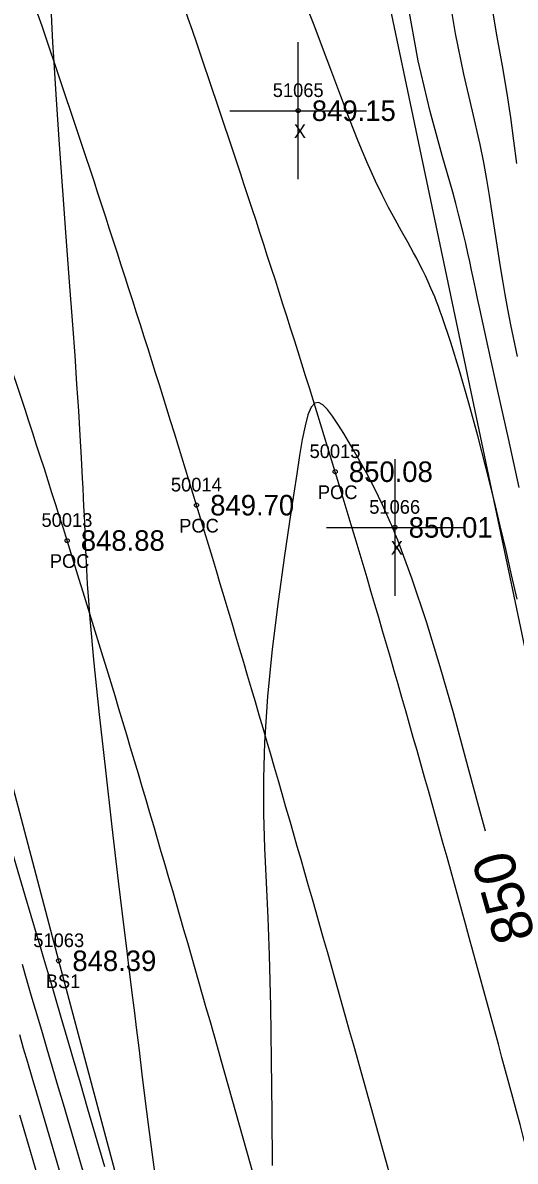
# Model space of a CAD drawing. Extents: x 1378535 to 1380697, y 997729 to 1000024.
# Drawn here: x 1380531 to 1380567, y 997912.8 to 997996 of the extents above; entities that cross this region are included whole.
import ezdxf

# ---------------------------------------------------------------- set-up
doc = ezdxf.new("R2010")
doc.units = 0
for name, color, linetype in [('RD_DTM_BkLn1', 7, 'Continuous'), ('RD_DTM_BkLn2', 7, 'Continuous'), ('RD_DTM_BkLn_txCode', 7, 'Continuous'), ('RD_DTM_Major1', 7, 'Continuous'), ('RD_DTM_Major1_Lbl', 7, 'Continuous'), ('RD_DTM_Minor1', 7, 'Continuous'), ('RD_EX_Misc', 7, 'Continuous'), ('RD_EX_Misc_txCode', 7, 'Continuous'), ('RD_EX_Road', 7, 'Continuous'), ('RD_EX_Road_txCode', 7, 'Continuous'), ('RD_EX_TX_Misc_ELEV', 7, 'Continuous'), ('RD_EX_TX_Road_ELEV', 7, 'Continuous'), ('RD_HC_Survey_ELEV', 7, 'Continuous'), ('RD_HC_Survey_txCode', 7, 'Continuous'), ('RD_SMD_Locator', 7, 'Continuous')]:
    doc.layers.add(name, color=color, linetype=linetype)

msp = doc.modelspace()

# ---------------------------------------------------------------- linework, layer by layer
at = {"layer": 'RD_DTM_BkLn1'}
msp.add_spline([(1380561.34, 997899.221), (1380543.703, 997960.783), (1380525.014, 998016.596), (1380501.317, 998075.31), (1380476.746, 998129.121), (1380448.822, 998181.196), (1380418.354, 998233.119), (1380383.215, 998285.146), (1380349.465, 998331.418), (1380310.818, 998378.028), (1380271.622, 998420.471), (1380231.531, 998459.847)], degree=3, dxfattribs=at)
at = {"layer": 'RD_DTM_BkLn2'}
for points in [[(1380613.928, 997764.375), (1380600.783, 997811.178), (1380584.607, 997873.664), (1380574.109, 997919.962), (1380555.718, 998007.419)], [(1380574.915, 997757.623), (1380570.09, 997784.156), (1380563.954, 997811.43), (1380563.127, 997815.458), (1380562.818, 997818.699), (1380551.354, 997861.143), (1380533.627, 997927.476), (1380517.511, 997988.596)]]:
    msp.add_lwpolyline(points, dxfattribs=at)
at = {"layer": 'RD_DTM_Major1'}
for points in [[(1380564.811, 997936.951), (1380564.266, 997938.993), (1380563.397, 997942.236), (1380562.477, 997945.591), (1380561.512, 997948.963), (1380560.507, 997952.257), (1380559.47, 997955.377), (1380558.406, 997958.229), (1380558.231, 997958.66), (1380558.143, 997958.873), (1380558.055, 997959.083), (1380557.967, 997959.29), (1380557.879, 997959.496), (1380557.291, 997960.802), (1380556.701, 997962.015), (1380556.116, 997963.14), (1380555.542, 997964.179), (1380554.987, 997965.137), (1380554.457, 997966.016), (1380554.035, 997966.694), (1380553.637, 997967.289), (1380553.267, 997967.771), (1380552.926, 997968.111), (1380552.617, 997968.279), (1380552.341, 997968.245), (1380552.075, 997967.946), (1380551.842, 997967.387), (1380551.632, 997966.595), (1380551.434, 997965.596), (1380551.236, 997964.417), (1380551.029, 997963.085), (1380550.594, 997960.259), (1380550.124, 997957.102), (1380549.658, 997953.729), (1380549.233, 997950.255), (1380548.889, 997946.796), (1380548.664, 997943.467), (1380548.586, 997940.79), (1380548.598, 997938.228), (1380548.673, 997935.719), (1380548.786, 997933.2), (1380548.911, 997930.608), (1380549.022, 997927.879), (1380549.116, 997924.138), (1380549.167, 997920.226), (1380549.197, 997916.299), (1380549.229, 997912.512)], [(1380535.927, 997910.323), (1380534.895, 997913.832), (1380533.969, 997916.984), (1380533.544, 997918.432), (1380533.151, 997919.77), (1380532.784, 997921.02), (1380532.436, 997922.207), (1380532.1, 997923.354), (1380531.769, 997924.484), (1380531.576, 997925.142), (1380531.381, 997925.808), (1380531.18, 997926.491), (1380530.973, 997927.197)]]:
    msp.add_lwpolyline(points, dxfattribs=at)
at = {"layer": 'RD_DTM_Minor1'}
for points in [[(1380567.103, 997985.754), (1380566.904, 997987.422), (1380566.676, 997989.128), (1380566.409, 997990.874), (1380566.053, 997992.906), (1380565.671, 997995.01), (1380565.305, 997997.201), (1380564.993, 997999.496), (1380564.778, 998001.912), (1380564.7, 998004.465), (1380564.87, 998008.273), (1380565.337, 998012.283), (1380566.052, 998016.396), (1380566.966, 998020.515), (1380568.03, 998024.541)], [(1380567.152, 997971.645), (1380566.677, 997973.968), (1380566.457, 997975.108), (1380566.259, 997976.185), (1380566.08, 997977.211), (1380565.915, 997978.199), (1380565.762, 997979.162), (1380565.617, 997980.111), (1380565.457, 997981.195), (1380565.293, 997982.294), (1380565.117, 997983.424), (1380564.92, 997984.6), (1380564.69, 997985.839), (1380564.421, 997987.155), (1380563.867, 997989.584), (1380563.246, 997992.283), (1380562.631, 997995.254), (1380562.099, 997998.501)], [(1380567.13, 997953.92), (1380566.734, 997955.69), (1380566.33, 997957.458), (1380565.904, 997959.265), (1380565.447, 997961.154), (1380564.87, 997963.462), (1380564.251, 997965.851), (1380563.605, 997968.239), (1380562.948, 997970.542), (1380562.295, 997972.676), (1380561.662, 997974.559), (1380561.521, 997974.946), (1380561.382, 997975.316), (1380561.245, 997975.672), (1380561.108, 997976.013), (1380560.972, 997976.342), (1380560.836, 997976.659), (1380560.632, 997977.118), (1380560.426, 997977.557), (1380560.218, 997977.983), (1380560.007, 997978.399), (1380559.792, 997978.811), (1380559.57, 997979.222), (1380559.138, 997980.007), (1380558.687, 997980.817), (1380558.22, 997981.66), (1380557.743, 997982.545), (1380557.262, 997983.48), (1380556.779, 997984.474), (1380556.145, 997985.885), (1380555.514, 997987.4), (1380554.88, 997989.006), (1380554.239, 997990.69), (1380553.586, 997992.44), (1380552.916, 997994.243), (1380552.305, 997995.868), (1380551.65, 997997.536)], [(1380567.283, 997962.076), (1380566.496, 997965.655), (1380565.731, 997969.121), (1380565.024, 997972.327), (1380564.415, 997975.126), (1380564.249, 997975.898), (1380564.095, 997976.623), (1380563.949, 997977.309), (1380563.808, 997977.964), (1380563.672, 997978.596), (1380563.536, 997979.211), (1380563.38, 997979.905), (1380563.218, 997980.601), (1380563.046, 997981.312), (1380562.859, 997982.05), (1380562.654, 997982.826), (1380562.426, 997983.655), (1380561.65, 997986.356), (1380560.768, 997989.565), (1380559.893, 997993.269), (1380559.138, 997997.457)], [(1380533.085, 997996.678), (1380533.133, 997995.64), (1380533.185, 997994.601), (1380533.242, 997993.546), (1380533.431, 997990.43), (1380533.655, 997987.147), (1380533.9, 997983.777), (1380534.154, 997980.403), (1380534.404, 997977.105), (1380534.637, 997973.966), (1380534.797, 997971.725), (1380534.939, 997969.627), (1380535.066, 997967.678), (1380535.177, 997965.88), (1380535.272, 997964.24), (1380535.352, 997962.76), (1380535.388, 997962.035), (1380535.421, 997961.349), (1380535.452, 997960.692), (1380535.479, 997960.055), (1380535.506, 997959.43), (1380535.531, 997958.807), (1380535.565, 997957.949), (1380535.603, 997957.051), (1380535.651, 997956.083), (1380535.714, 997955.017), (1380535.796, 997953.825), (1380535.902, 997952.477), (1380536.202, 997949.235), (1380536.591, 997945.468), (1380537.039, 997941.405), (1380537.514, 997937.273), (1380537.983, 997933.299), (1380538.415, 997929.713), (1380538.58, 997928.363), (1380538.735, 997927.103), (1380538.882, 997925.915), (1380539.022, 997924.779), (1380539.158, 997923.676), (1380539.292, 997922.587), (1380539.497, 997920.914), (1380539.708, 997919.198), (1380539.931, 997917.409), (1380540.172, 997915.518), (1380540.436, 997913.492), (1380540.731, 997911.303)], [(1380536.999, 997912.412), (1380535.766, 997916.64), (1380535.213, 997918.536), (1380534.711, 997920.253), (1380534.249, 997921.835), (1380533.812, 997923.323), (1380533.39, 997924.761), (1380532.969, 997926.193), (1380532.828, 997926.672), (1380532.685, 997927.158), (1380532.539, 997927.651), (1380532.391, 997928.154), (1380532.239, 997928.669), (1380532.083, 997929.198), (1380531.155, 997932.331), (1380530.127, 997935.799)], [(1380534.031, 997910.964), (1380533.169, 997913.901), (1380532.387, 997916.561), (1380532.024, 997917.8), (1380531.685, 997918.953), (1380531.368, 997920.038), (1380531.066, 997921.07), (1380530.775, 997922.065)], [(1380532.106, 997911.705), (1380531.418, 997914.052), (1380530.788, 997916.197)]]:
    msp.add_lwpolyline(points, dxfattribs=at)
at = {"layer": 'RD_EX_Misc'}
for p, q in [((1380551.13, 997984.621), (1380551.13, 997994.621)), ((1380546.13, 997989.621), (1380556.13, 997989.621)), ((1380558.208, 997954.157), (1380558.208, 997964.157)), ((1380553.208, 997959.157), (1380563.208, 997959.157))]:
    msp.add_line(p, q, dxfattribs=at)
at = {"layer": 'RD_EX_Road'}
for points in [[(1380571.276, 997900.848), (1380553.838, 997963.229), (1380535.074, 998018.791), (1380510.809, 998079.184), (1380486.363, 998133.158), (1380458.393, 998185.941), (1380428.109, 998238.221), (1380392.689, 998291.143), (1380357.52, 998337.623), (1380319.367, 998385.164), (1380279.255, 998428.684), (1380239.596, 998468.129), (1380183.367, 998518.832)], [(1380551.892, 997897.33), (1380534.244, 997958.196), (1380514.831, 998013.467), (1380491.083, 998070.746), (1380467.518, 998124.397), (1380439.882, 998176.529), (1380409.174, 998228.123), (1380375.886, 998278.447), (1380340.748, 998326.222), (1380303.332, 998371.138), (1380263.981, 998413.97), (1380224.662, 998452.644), (1380168.713, 998504.787)]]:
    msp.add_spline(points, degree=3, dxfattribs=at)
at = {"layer": 'RD_SMD_Locator'}
for centre in [(1380551.13, 997989.621), (1380553.838, 997963.229), (1380543.703, 997960.783), (1380558.208, 997959.157), (1380534.244, 997958.196), (1380533.627, 997927.476)]:
    msp.add_circle(centre, 0.15, dxfattribs=at)

# ---------------------------------------------------------------- texts
at = {"layer": 'RD_DTM_BkLn_txCode'}
for s, p in [('51063', (1380531.769, 997928.476)), ('BS1', (1380532.682, 997925.476))]:
    msp.add_text(s, height=1, dxfattribs=at).set_placement(p)
at = {"layer": 'RD_DTM_Major1_Lbl'}
msp.add_text('850', height=3, rotation=105.61482, dxfattribs=at).set_placement((1380568.483, 997929.258))
at = {"layer": 'RD_EX_Misc_txCode'}
for s, p in [('51065', (1380549.272, 997990.621)), ('X', (1380550.815, 997987.621)), ('51066', (1380556.326, 997960.157)), ('X', (1380557.893, 997957.157))]:
    msp.add_text(s, height=1, dxfattribs=at).set_placement(p)
at = {"layer": 'RD_EX_Road_txCode'}
for s, p in [('50015', (1380551.964, 997964.229)), ('POC', (1380552.57, 997961.229)), ('50013', (1380532.37, 997959.196)), ('POC', (1380532.976, 997956.196))]:
    msp.add_text(s, height=1, dxfattribs=at).set_placement(p)
at = {"layer": 'RD_EX_TX_Misc_ELEV'}
for s, p in [('849.15', (1380552.13, 997988.871)), ('850.01', (1380559.208, 997958.407)), ('848.39', (1380534.627, 997926.726))]:
    msp.add_text(s, height=1.5, dxfattribs=at).set_placement(p)
at = {"layer": 'RD_EX_TX_Road_ELEV'}
for s, p in [('850.08', (1380554.838, 997962.479)), ('848.88', (1380535.244, 997957.446))]:
    msp.add_text(s, height=1.5, dxfattribs=at).set_placement(p)
at = {"layer": 'RD_HC_Survey_ELEV'}
msp.add_text('849.70', height=1.5, dxfattribs=at).set_placement((1380544.703, 997960.033))
at = {"layer": 'RD_HC_Survey_txCode'}
for s, p in [('50014', (1380541.829, 997961.783)), ('POC', (1380542.435, 997958.783))]:
    msp.add_text(s, height=1, dxfattribs=at).set_placement(p)

doc.saveas('drawing.dxf')
